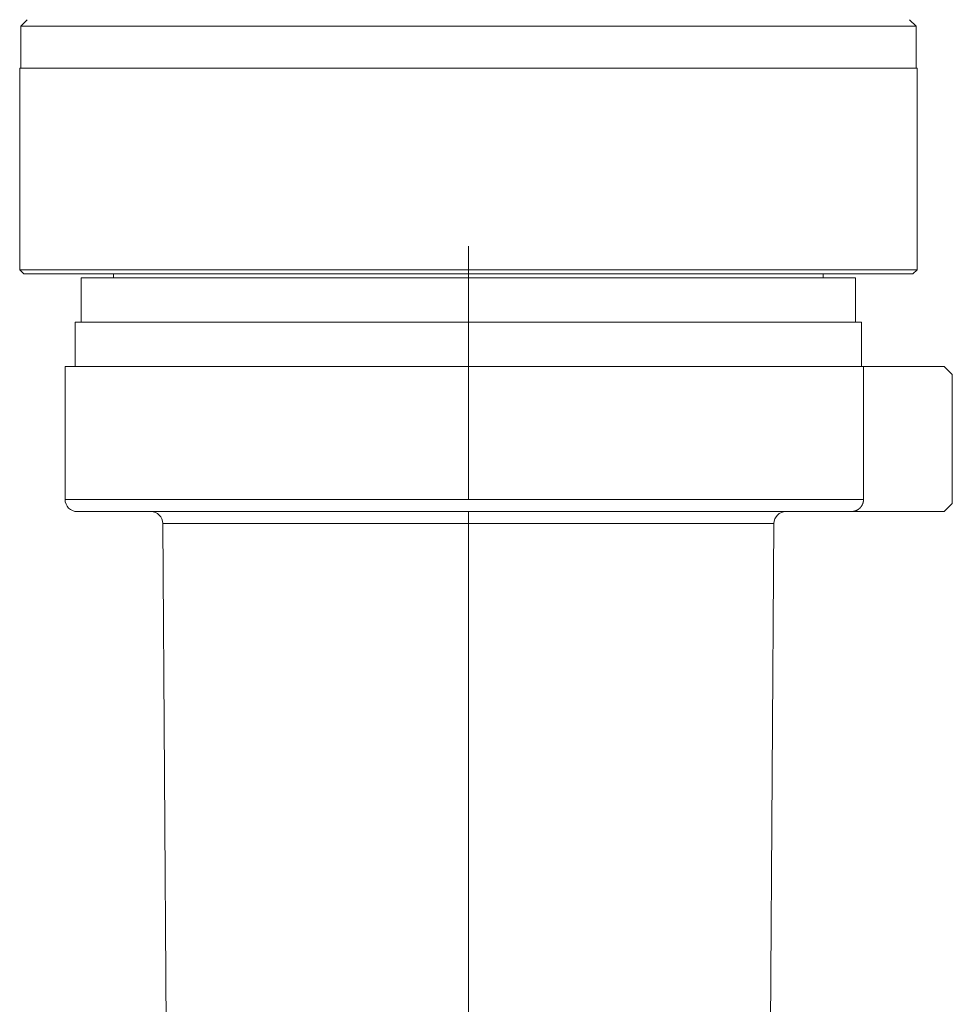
# Model space of a CAD drawing. Header units: millimetres. Extents: x 5437 to 18441, y -4466 to 3128.
# Tile 492 of 497: x 16158 to 16389, y -376 to -132. Entities that reach past the tile are written whole.
import ezdxf

# ---------------------------------------------------------------- set-up
doc = ezdxf.new("R2010")
doc.units = ezdxf.units.MM
doc.layers.add('1', color=7, linetype='Continuous', true_color=0xffffff)

msp = doc.modelspace()

# ---------------------------------------------------------------- linework, layer by layer
at = {"layer": '1', "color": 0, "lineweight": 20}
for p, q in [((16157.99874, -133.53451), (16159.59874, -131.93451)), ((16157.99874, -143.9345), (16157.99874, -133.5345)), ((16379.99874, -133.5345), (16157.99874, -133.5345)), ((16378.39873, -131.93451), (16379.99873, -133.53451)), ((16379.99874, -133.5345), (16379.99874, -143.9345)), ((16157.74874, -193.9345), (16157.74874, -143.9345)), ((16380.24874, -143.9345), (16157.74874, -143.9345)), ((16380.24874, -143.9345), (16380.24874, -193.9345)), ((16268.99874, -188.0845), (16268.99874, -225.7845)), ((16158.74874, -194.9345), (16157.74874, -193.9345)), ((16157.74874, -193.9345), (16380.24874, -193.9345)), ((16379.24874, -194.9345), (16158.74874, -194.9345)), ((16180.99874, -195.93452), (16180.99874, -194.9345)), ((16356.99874, -194.9345), (16356.99874, -195.93452)), ((16380.24873, -193.9345), (16379.24873, -194.9345)), ((16357.69117, -195.9345), (16172.99874, -195.9345)), ((16172.99874, -195.9345), (16172.99874, -206.9345)), ((16364.99874, -195.9345), (16357.69117, -195.9345)), ((16364.99874, -206.9345), (16364.99874, -195.9345)), ((16171.49874, -206.9345), (16366.49874, -206.9345)), ((16171.49874, -206.9345), (16171.49874, -217.9345)), ((16366.49874, -217.9345), (16366.49874, -206.9345)), ((16168.99874, -217.9345), (16268.99874, -217.9345)), ((16168.99874, -217.9345), (16168.99874, -250.9345)), ((16366.97833, -217.9345), (16268.99874, -217.9345)), ((16268.99874, -250.9345), (16268.99874, -217.9345)), ((16386.99874, -217.9345), (16366.97833, -217.9345)), ((16366.97833, -217.9345), (16366.97833, -250.9345)), ((16386.99874, -217.9345), (16388.99874, -219.9345)), ((16388.99874, -219.9345), (16388.99874, -251.9345)), ((16168.99874, -250.9345), (16268.99874, -250.9345)), ((16366.97833, -250.9345), (16268.99874, -250.9345)), ((16171.99874, -253.9345), (16268.99874, -253.9345)), ((16268.99874, -253.9345), (16268.99874, -256.91356)), ((16363.91449, -253.9345), (16268.99874, -253.9345)), ((16363.91449, -253.9345), (16386.99874, -253.9345)), ((16388.99874, -251.9345), (16386.99874, -253.9345)), ((16193.22898, -256.91356), (16194.46412, -433.83136)), ((16193.22898, -256.91356), (16268.99874, -256.91356)), ((16268.99874, -256.91356), (16268.99874, -504.66665)), ((16268.99874, -256.91356), (16344.7685, -256.91356)), ((16343.46349, -443.83933), (16344.7685, -256.91356))]:
    msp.add_line(p, q, dxfattribs=at)
for centre, start, end in [((16171.99874, -250.9345), 180, 270), ((16190.22905, -256.9345), 0.4, 90), ((16347.76842, -256.9345), 90, 179.6)]:
    msp.add_arc(centre, 3, start, end, dxfattribs=at)
msp.add_open_spline([(16363.91449, -253.9345), (16364.0074, -253.9345), (16364.10031, -253.93106), (16364.19326, -253.92415), (16364.57302, -253.8817), (16364.94418, -253.78159), (16365.21505, -253.67344), (16365.72424, -253.39703), (16366.15546, -253.01018), (16366.34633, -252.793), (16366.6714, -252.31897), (16366.87524, -251.78168), (16366.94397, -251.50298), (16366.97833, -251.21874), (16366.97833, -250.9345)], degree=5, knots=[0, 0, 0, 0, 0, 0, 0.097551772, 0.097551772, 0.097551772, 0.400911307, 0.400911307, 0.400911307, 0.701554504, 0.701554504, 0.701554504, 1, 1, 1, 1, 1, 1], dxfattribs=at)

doc.saveas('drawing.dxf')
